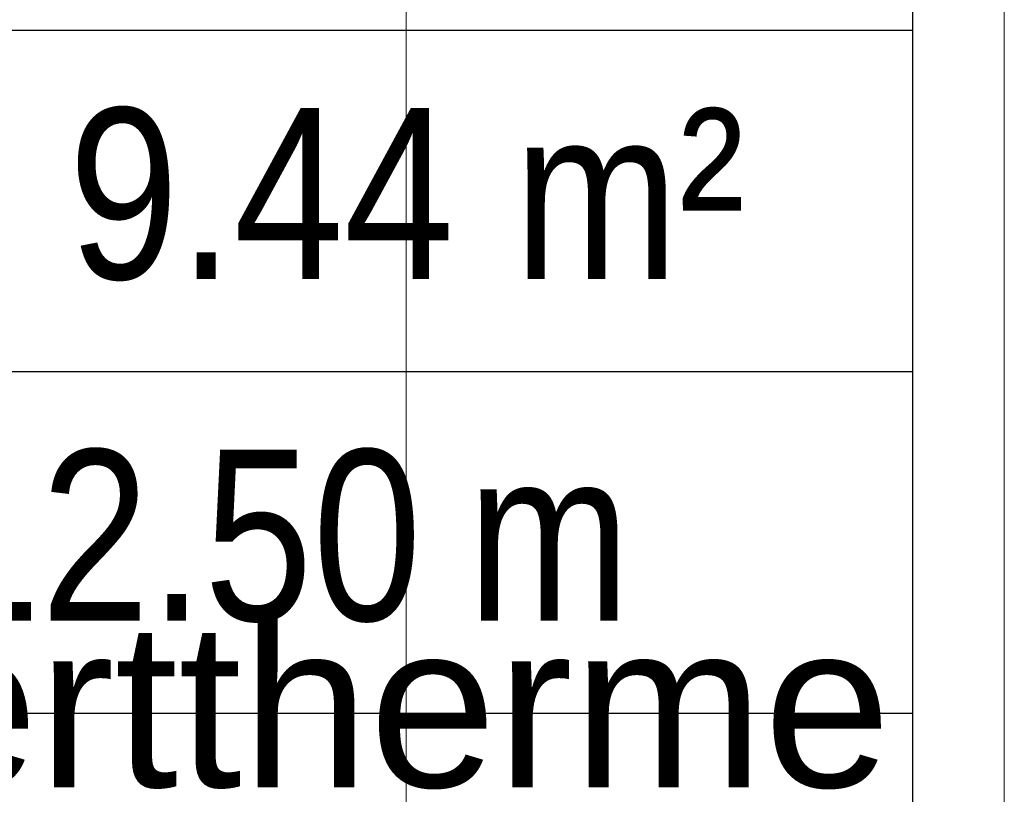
# Model space of a CAD drawing. Extents: x -459 to 541, y -543 to 550.
# Tile 317 of 577: x 63 to 78, y 334 to 345. Entities that reach past the tile are written whole.
import ezdxf
from ezdxf.lldxf.tags import DXFTag

# ---------------------------------------------------------------- set-up
doc = ezdxf.new("R2010")
doc.units = 0
doc.layers.get('0').update_dxf_attribs({"lineweight": 35})
for name, color, linetype, lineweight in [('5_UG-BESTAND', 7, 'Continuous', 25), ('5_UG-RAUM', 7, 'Continuous', 25), ('5_UG-TEXT-MASS', 7, 'Continuous', 25)]:
    doc.layers.add(name, color=color, linetype=linetype, lineweight=lineweight)
doc.layers.add('X_Text', color=2, linetype='Continuous', lineweight=35, true_color=0xffff00)
doc.styles.get("Standard").update_dxf_attribs({"font": 'arial.ttf'})
tags = doc.linetypes.add('STRICHPUNKT2_S5', pattern=[0.01, 0.008, -0.001, 0, -0.001]).pattern_tags.tags
tags[10:11] = [DXFTag(74, 4), DXFTag(75, 0), DXFTag(340, '0'), DXFTag(46, 1.0), DXFTag(50, 0.0), DXFTag(44, 0.0), DXFTag(45, 0.0)]
tags[8:9] = [DXFTag(74, 4), DXFTag(75, 0), DXFTag(340, '0'), DXFTag(46, 1.0), DXFTag(50, 0.0), DXFTag(44, 0.0), DXFTag(45, 0.0)]
tags[6:7] = [DXFTag(74, 4), DXFTag(75, 0), DXFTag(340, '0'), DXFTag(46, 1.0), DXFTag(50, 0.0), DXFTag(44, 0.0), DXFTag(45, 0.0)]
tags[4:5] = [DXFTag(74, 4), DXFTag(75, 0), DXFTag(340, '0'), DXFTag(46, 1.0), DXFTag(50, 0.0), DXFTag(44, 0.0), DXFTag(45, 0.0)]

# ---------------------------------------------------------------- blocks, each defined once
blk = doc.blocks.new('Referenz-A07ALAR41N', base_point=(-170.808, 0))
at = {"layer": '5_UG-BESTAND', "color": 0, "linetype": 'STRICHPUNKT2_S5', "lineweight": 13, "ltscale": 0.13}
blk.add_line((68.892, 323.748), (68.892, 386.977), dxfattribs=at)
at = {"layer": '5_UG-RAUM', "color": 0, "lineweight": -2}
for p, q in [((76.303, 324.914), (76.303, 349.914)), ((46.202, 344.914), (76.303, 344.914)), ((76.303, 339.914), (31.202, 339.914)), ((76.303, 334.914), (31.202, 334.914))]:
    blk.add_line(p, q, dxfattribs=at)
at = {"layer": '5_UG-TEXT-MASS', "color": 0, "lineweight": 13}
blk.add_line((77.644, 323.748), (77.644, 350.179), dxfattribs=at)
at = {"layer": '5_UG-RAUM', "color": 0, "lineweight": -2, "char_height": 2.5, "attachment_point": 1}
for s, insert in [('{\\W0.83;\\fArial;m²}', (70.465, 343.774)), ('{\\W0.83;\\fArial;9.44}', (63.949, 343.774)), ('{\\W0.82;\\fArial;12.50}', (61.949, 338.774)), ('{\\W0.82;\\fArial;m}', (69.786, 338.774))]:
    blk.add_mtext(s, dxfattribs=dict(at, insert=insert))
blk = doc.blocks.new('Einzeiliger Text-A07ALBLU1N', base_point=(50.274, 333.835))
at = {"color": 0, "lineweight": -2, "insert": (50.274, 336.235), "char_height": 2.4, "attachment_point": 1}
blk.add_mtext('{\\fArial;Brennwerttherme }', dxfattribs=at)

msp = doc.modelspace()

# ---------------------------------------------------------------- block references
at = {"color": 251, "lineweight": 25, "ltscale": 0.25, "true_color": 0x585858}
msp.add_blockref('Referenz-A07ALAR41N', (-170.808, 0), dxfattribs=at)
at = {"layer": 'X_Text', "ltscale": 0.35}
msp.add_blockref('Einzeiliger Text-A07ALBLU1N', (50.274, 333.835), dxfattribs=at)

doc.saveas('drawing.dxf')
